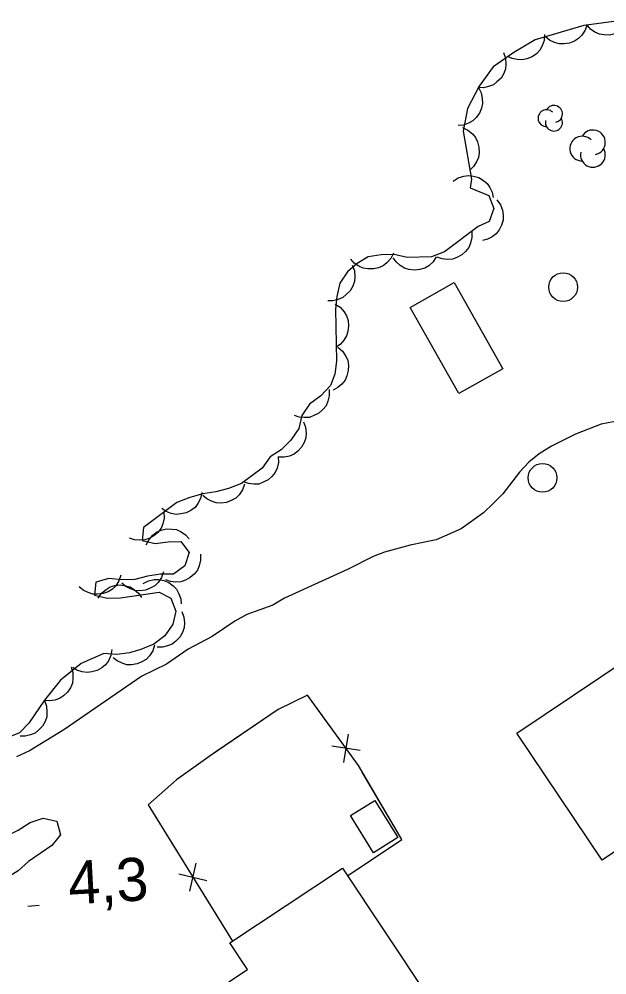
# Model space of a CAD drawing. Extents: x 336540 to 340074, y 5572036 to 5573747.
# Drawn here: x 338292.1 to 338333, y 5572977.2 to 5573043.7 of the extents above; entities that cross this region are included whole.
import ezdxf

# ---------------------------------------------------------------- set-up
doc = ezdxf.new("R2010")
doc.units = 0
for name, color, linetype in [('Niveau 1', 7, 'Continuous'), ('Niveau 2', 7, 'Continuous'), ('Niveau 3', 7, 'Continuous'), ('Niveau 31', 7, 'Continuous'), ('Niveau 36', 7, 'Continuous'), ('Niveau 37', 7, 'Continuous'), ('Niveau 44', 7, 'Continuous')]:
    doc.layers.add(name, color=color, linetype=linetype)

msp = doc.modelspace()

# ---------------------------------------------------------------- linework, layer by layer
at = {"layer": 'Niveau 1'}
msp.add_lwpolyline([(338333.56, 5573015.75), (338332.6, 5573015.56), (338330.81, 5573014.85), (338329.13, 5573014.02), (338328.29, 5573013.49), (338327.57, 5573012.91), (338326.91, 5573012.22), (338325.75, 5573010.72), (338325.09, 5573010.03), (338324.42, 5573009.39), (338322.86, 5573008.28), (338321.12, 5573007.51), (338319.32, 5573007.13), (338317.53, 5573006.64), (338316.74, 5573006.34), (338315.01, 5573005.46), (338310.58, 5573003.44), (338309.75, 5573002.97), (338307.95, 5573002.31), (338307.11, 5573001.84), (338305.55, 5573000.79), (338303.88, 5572999.9), (338302.37, 5572998.85), (338300.64, 5572998.02), (338295.23, 5572994.29), (338292.83, 5572992.82), (338291.94, 5572992.41)], dxfattribs=at)
at = {"layer": 'Niveau 2'}
msp.add_lwpolyline([(338267.94, 5572977.18), (338269.79, 5572977.72), (338271.58, 5572978.5), (338273.44, 5572978.93), (338276.97, 5572980.54), (338286.28, 5572984.02), (338288.02, 5572984.79), (338291.2, 5572986.9), (338292.04, 5572987.31), (338292.88, 5572987.84), (338293.78, 5572988.14), (338294.74, 5572987.94), (338294.99, 5572986.98), (338294.38, 5572986.23), (338292.76, 5572985.12), (338292.04, 5572984.48), (338288.75, 5572982.43), (338287.24, 5572981.27), (338285.97, 5572979.83), (338284.99, 5572978.11), (338284.52, 5572976.23)], dxfattribs=at)
at = {"layer": 'Niveau 3'}
msp.add_line((338292.72, 5572982.03), (338293.52, 5572982.08), dxfattribs=at)
at = {"layer": 'Niveau 31'}
for points in [[(338322.69, 5573017.68), (338319.3, 5573023.67), (338322.37, 5573025.41), (338325.76, 5573019.41), (338322.69, 5573017.68)], [(338332.66, 5572985.23), (338326.73, 5572994.06), (338334.55, 5572999.31), (338335.77, 5572997.49), (338342.69, 5573002.13), (338344.06, 5573000.08), (338350.81, 5573004.59), (338356.77, 5572995.66), (338349.07, 5572990.52), (338347.67, 5572992.61), (338340.77, 5572987.99), (338339.54, 5572989.83), (338332.66, 5572985.23)], [(338318.46, 5572986.79), (338316.76, 5572985.74), (338315.16, 5572988.33), (338316.85, 5572989.38), (338318.46, 5572986.79)], [(338301.66, 5572957.74), (338295.69, 5572966.74), (338302.31, 5572971.13), (338301.06, 5572973.02), (338308, 5572977.61), (338306.77, 5572979.46), (338314.6, 5572984.67), (338320.64, 5572975.59), (338313.76, 5572971.01), (338314.91, 5572969.28), (338308.18, 5572964.8), (338309.43, 5572962.92), (338301.66, 5572957.74)], [(338301.66, 5572957.74), (338295.69, 5572966.74), (338302.31, 5572971.13), (338301.06, 5572973.02), (338308, 5572977.61), (338306.77, 5572979.46), (338314.6, 5572984.67), (338320.64, 5572975.59), (338313.76, 5572971.01), (338314.91, 5572969.28), (338308.18, 5572964.8), (338309.43, 5572962.92), (338301.66, 5572957.74)]]:
    msp.add_lwpolyline(points, dxfattribs=at)
at = {"layer": 'Niveau 36'}
for centre in [(338329.949, 5573025.091), (338328.519, 5573011.821)]:
    msp.add_circle(centre, 1, dxfattribs=at)
at = {"layer": 'Niveau 37'}
for p, q in [((338315.01, 5572993.99), (338314.68, 5572992.01)), ((338315.83, 5572992.84), (338313.86, 5572993.16)), ((338303.98, 5572983.06), (338304.43, 5572985.01)), ((338303.23, 5572984.26), (338305.18, 5572983.8))]:
    msp.add_line(p, q, dxfattribs=at)
for points in [[(338314.95, 5572984.13), (338318.74, 5572986.67), (338315.71, 5572991.8), (338312.18, 5572996.7), (338310.12, 5572995.7), (338305.4, 5572992.49), (338303.07, 5572990.8), (338301.08, 5572989.07), (338306.96, 5572979.59)], [(338313.68, 5572994.62), (338312.18, 5572996.7), (338310.12, 5572995.7), (338305.86, 5572992.8)], [(338305.86, 5572992.8), (338305.4, 5572992.49), (338303.07, 5572990.8), (338301.08, 5572989.07), (338303.15, 5572985.73)], [(338314.95, 5572984.13), (338318.74, 5572986.67), (338315.97, 5572991.35)], [(338305.26, 5572982.33), (338306.96, 5572979.59)]]:
    msp.add_lwpolyline(points, dxfattribs=at)
at = {"layer": 'Niveau 44'}
for points in [[(338334.7, 5573043.74), (338331.38, 5573043.29), (338328.01, 5573042.29), (338326.52, 5573041.41), (338325.08, 5573040.41), (338324.11, 5573039.08), (338323.29, 5573037.53), (338322.99, 5573035.95), (338323.57, 5573032.61), (338323.48, 5573031.99), (338324.78, 5573031.46), (338325.13, 5573030.56), (338324.81, 5573029.65), (338324.03, 5573029.3), (338321.7, 5573027.55), (338320.8, 5573027.19)], [(338331.61, 5573043.36), (338331.48, 5573042.96), (338331.25, 5573042.62), (338331.03, 5573042.38), (338330.73, 5573042.2), (338330.39, 5573042.06), (338330.01, 5573042.01), (338329.68, 5573042.01), (338329.34, 5573042.11), (338329.01, 5573042.28), (338328.73, 5573042.5)], [(338334.59, 5573043.73), (338334.4, 5573043.35), (338334.13, 5573043.05), (338333.87, 5573042.85), (338333.54, 5573042.71), (338333.18, 5573042.63), (338332.8, 5573042.64), (338332.48, 5573042.69), (338332.16, 5573042.84), (338331.86, 5573043.05), (338331.62, 5573043.32)], [(338328.66, 5573042.67), (338328.63, 5573042.26), (338328.49, 5573041.88), (338328.34, 5573041.58), (338328.09, 5573041.33), (338327.79, 5573041.12), (338327.43, 5573040.98), (338327.12, 5573040.9), (338326.76, 5573040.92), (338326.4, 5573040.99), (338326.08, 5573041.15)], [(338325.81, 5573041.41), (338325.95, 5573041.02), (338325.97, 5573040.61), (338325.94, 5573040.28), (338325.82, 5573039.95), (338325.63, 5573039.64), (338325.35, 5573039.37), (338325.1, 5573039.17), (338324.77, 5573039.05), (338324.4, 5573038.97), (338324.04, 5573038.99)], [(338324.06, 5573038.98), (338324.25, 5573038.61), (338324.33, 5573038.21), (338324.35, 5573037.88), (338324.27, 5573037.54), (338324.13, 5573037.2), (338323.89, 5573036.89), (338323.67, 5573036.66), (338323.36, 5573036.49), (338323.01, 5573036.37), (338322.65, 5573036.33)], [(338322.95, 5573036.19), (338323.33, 5573036.02), (338323.64, 5573035.75), (338323.85, 5573035.51), (338324, 5573035.19), (338324.09, 5573034.83), (338324.1, 5573034.44), (338324.06, 5573034.12), (338323.92, 5573033.8), (338323.72, 5573033.49), (338323.46, 5573033.24)], [(338322.31, 5573032.47), (338322.66, 5573032.7), (338323.05, 5573032.82), (338323.37, 5573032.87), (338323.72, 5573032.82), (338324.08, 5573032.71), (338324.4, 5573032.51), (338324.66, 5573032.31), (338324.86, 5573032.02), (338325.01, 5573031.69), (338325.09, 5573031.33)], [(338325.34, 5573031.16), (338325.59, 5573030.82), (338325.73, 5573030.44), (338325.79, 5573030.11), (338325.77, 5573029.76), (338325.67, 5573029.41), (338325.49, 5573029.07), (338325.3, 5573028.8), (338325.02, 5573028.59), (338324.69, 5573028.42), (338324.34, 5573028.33)], [(338323.59, 5573028.97), (338323.61, 5573028.55), (338323.51, 5573028.16), (338323.39, 5573027.85), (338323.17, 5573027.58), (338322.9, 5573027.33), (338322.56, 5573027.15), (338322.25, 5573027.04), (338321.9, 5573027.01), (338321.53, 5573027.05), (338321.19, 5573027.17)], [(338320.8, 5573027.19), (338319.11, 5573027.16), (338318.2, 5573027.36), (338317.3, 5573027.34), (338316.4, 5573027.21), (338315.62, 5573026.74), (338314.96, 5573026.16), (338314.41, 5573025.36), (338314.2, 5573024.45), (338314.11, 5573023.55), (338314.18, 5573019.94), (338314.08, 5573019.03), (338313.76, 5573018.24), (338313.1, 5573017.54), (338312.32, 5573016.96), (338311.77, 5573016.16), (338311.56, 5573015.25), (338311.01, 5573014.45), (338310.35, 5573013.76), (338309.57, 5573013.29), (338309.02, 5573012.49), (338307.58, 5573011.44), (338306.68, 5573011.08), (338305.79, 5573010.84), (338304.89, 5573010.71), (338303.99, 5573010.46), (338303.09, 5573010.1), (338300.76, 5573008.36), (338300.67, 5573007.46), (338301.57, 5573007.25), (338302.47, 5573007.38), (338303.37, 5573007.4), (338303.95, 5573006.62), (338303.63, 5573005.71), (338302.85, 5573005.13), (338301.95, 5573005.11), (338301.05, 5573004.98), (338300.16, 5573004.74), (338299.25, 5573004.72), (338298.35, 5573004.81), (338297.45, 5573004.56), (338297.36, 5573003.66), (338298.26, 5573003.45), (338299.17, 5573003.47), (338301.86, 5573003.87), (338302.66, 5573003.44), (338303.02, 5573002.54), (338302.81, 5573001.63), (338302.26, 5573000.83), (338301.48, 5573000.25), (338300.59, 5572999.89), (338299.8, 5572999.65), (338298.91, 5572999.52), (338298, 5572999.61), (338296.44, 5572998.9), (338294.99, 5572997.74), (338293.89, 5572996.36), (338292.8, 5572994.76), (338292.14, 5572994.07), (338291.24, 5572993.71)], [(338318.15, 5573027.46), (338317.97, 5573027.09), (338317.69, 5573026.79), (338317.44, 5573026.58), (338317.11, 5573026.44), (338316.75, 5573026.36), (338316.37, 5573026.36), (338316.05, 5573026.41), (338315.73, 5573026.56), (338315.42, 5573026.77), (338315.18, 5573027.03)], [(338315.27, 5573026.62), (338315.43, 5573026.23), (338315.46, 5573025.82), (338315.44, 5573025.49), (338315.32, 5573025.16), (338315.14, 5573024.84), (338314.87, 5573024.57), (338314.62, 5573024.36), (338314.3, 5573024.22), (338313.94, 5573024.14), (338313.58, 5573024.15)], [(338321.13, 5573027.2), (338320.91, 5573026.85), (338320.6, 5573026.58), (338320.32, 5573026.41), (338319.98, 5573026.31), (338319.61, 5573026.27), (338319.23, 5573026.33), (338318.92, 5573026.41), (338318.62, 5573026.6), (338318.34, 5573026.85), (338318.14, 5573027.14)], [(338314.1, 5573023.91), (338314.45, 5573023.69), (338314.72, 5573023.38), (338314.89, 5573023.1), (338314.99, 5573022.76), (338315.03, 5573022.39), (338314.97, 5573022.01), (338314.89, 5573021.7), (338314.7, 5573021.4), (338314.46, 5573021.12), (338314.16, 5573020.92)], [(338314.29, 5573020.91), (338314.6, 5573020.64), (338314.82, 5573020.3), (338314.97, 5573020), (338315.02, 5573019.65), (338315.01, 5573019.28), (338314.9, 5573018.91), (338314.78, 5573018.61), (338314.56, 5573018.34), (338314.28, 5573018.1), (338313.96, 5573017.93)], [(338313.67, 5573017.96), (338313.68, 5573017.54), (338313.58, 5573017.15), (338313.46, 5573016.84), (338313.24, 5573016.57), (338312.97, 5573016.32), (338312.62, 5573016.15), (338312.32, 5573016.03), (338311.97, 5573016.01), (338311.6, 5573016.05), (338311.26, 5573016.17)], [(338311.89, 5573015.73), (338312.04, 5573015.34), (338312.07, 5573014.94), (338312.06, 5573014.61), (338311.94, 5573014.27), (338311.76, 5573013.95), (338311.49, 5573013.68), (338311.24, 5573013.47), (338310.91, 5573013.34), (338310.55, 5573013.26), (338310.19, 5573013.26)], [(338310.14, 5573013.31), (338310.16, 5573012.89), (338310.05, 5573012.5), (338309.93, 5573012.19), (338309.7, 5573011.92), (338309.43, 5573011.68), (338309.08, 5573011.51), (338308.78, 5573011.39), (338308.43, 5573011.38), (338308.06, 5573011.42), (338307.72, 5573011.54)], [(338307.78, 5573011.38), (338307.65, 5573010.98), (338307.41, 5573010.65), (338307.18, 5573010.41), (338306.87, 5573010.24), (338306.53, 5573010.11), (338306.15, 5573010.07), (338305.82, 5573010.08), (338305.49, 5573010.19), (338305.16, 5573010.36), (338304.89, 5573010.6)], [(338304.83, 5573010.8), (338304.74, 5573010.39), (338304.54, 5573010.03), (338304.35, 5573009.77), (338304.06, 5573009.56), (338303.73, 5573009.39), (338303.36, 5573009.31), (338303.04, 5573009.28), (338302.69, 5573009.35), (338302.34, 5573009.48), (338302.05, 5573009.68)], [(338302.19, 5573009.43), (338302.21, 5573009.01), (338302.11, 5573008.62), (338301.99, 5573008.31), (338301.77, 5573008.03), (338301.49, 5573007.79), (338301.15, 5573007.61), (338300.85, 5573007.5), (338300.49, 5573007.48), (338300.13, 5573007.51), (338299.79, 5573007.63)], [(338300.96, 5573007.16), (338301.15, 5573007.54), (338301.42, 5573007.84), (338301.68, 5573008.05), (338302, 5573008.19), (338302.36, 5573008.27), (338302.74, 5573008.26), (338303.07, 5573008.22), (338303.39, 5573008.07), (338303.69, 5573007.86), (338303.93, 5573007.59)], [(338304.72, 5573006.52), (338304.74, 5573006.1), (338304.64, 5573005.71), (338304.51, 5573005.4), (338304.3, 5573005.13), (338304.02, 5573004.88), (338303.68, 5573004.71), (338303.37, 5573004.59), (338303.02, 5573004.57), (338302.65, 5573004.61), (338302.31, 5573004.73)], [(338299.19, 5573005.04), (338299.06, 5573004.65), (338298.83, 5573004.32), (338298.6, 5573004.08), (338298.3, 5573003.9), (338297.95, 5573003.77), (338297.57, 5573003.73), (338297.24, 5573003.73), (338296.91, 5573003.84), (338296.58, 5573004.01), (338296.3, 5573004.24)], [(338302.15, 5573005.28), (338302.01, 5573004.88), (338301.78, 5573004.55), (338301.55, 5573004.31), (338301.24, 5573004.14), (338300.9, 5573004.01), (338300.52, 5573003.97), (338300.19, 5573003.98), (338299.85, 5573004.09), (338299.53, 5573004.26), (338299.25, 5573004.5)], [(338300.74, 5573004.47), (338301.11, 5573004.66), (338301.51, 5573004.74), (338301.84, 5573004.76), (338302.18, 5573004.68), (338302.52, 5573004.53), (338302.83, 5573004.3), (338303.06, 5573004.07), (338303.23, 5573003.76), (338303.35, 5573003.41), (338303.38, 5573003.05)], [(338297.62, 5573003.44), (338297.85, 5573003.79), (338298.16, 5573004.05), (338298.44, 5573004.23), (338298.77, 5573004.33), (338299.14, 5573004.37), (338299.52, 5573004.31), (338299.84, 5573004.23), (338300.13, 5573004.04), (338300.41, 5573003.8), (338300.62, 5573003.5)], [(338303.42, 5573002.52), (338303.57, 5573002.13), (338303.61, 5573001.73), (338303.59, 5573001.4), (338303.47, 5573001.07), (338303.29, 5573000.74), (338303.02, 5573000.47), (338302.77, 5573000.26), (338302.44, 5573000.13), (338302.08, 5573000.05), (338301.72, 5573000.05)], [(338301.53, 5573000.18), (338301.41, 5572999.78), (338301.18, 5572999.44), (338300.96, 5572999.19), (338300.66, 5572999.01), (338300.32, 5572998.87), (338299.94, 5572998.82), (338299.61, 5572998.82), (338299.27, 5572998.92), (338298.94, 5572999.08), (338298.66, 5572999.3)], [(338298.57, 5572999.87), (338298.5, 5572999.46), (338298.32, 5572999.09), (338298.13, 5572998.82), (338297.86, 5572998.6), (338297.54, 5572998.41), (338297.17, 5572998.32), (338296.84, 5572998.27), (338296.5, 5572998.32), (338296.14, 5572998.44), (338295.84, 5572998.63)], [(338295.73, 5572998.67), (338295.86, 5572998.27), (338295.86, 5572997.87), (338295.82, 5572997.54), (338295.68, 5572997.22), (338295.47, 5572996.91), (338295.19, 5572996.66), (338294.92, 5572996.46), (338294.59, 5572996.36), (338294.22, 5572996.3), (338293.86, 5572996.33)], [(338293.87, 5572996.33), (338294.02, 5572995.94), (338294.05, 5572995.53), (338294.04, 5572995.2), (338293.92, 5572994.87), (338293.74, 5572994.55), (338293.47, 5572994.27), (338293.22, 5572994.06), (338292.9, 5572993.93), (338292.54, 5572993.85), (338292.18, 5572993.85)]]:
    msp.add_lwpolyline(points, dxfattribs=at)
for centre, radius, start, end in [((338328.797, 5573036.843), 0.594, 44.11537, 269.80396), ((338329.308, 5573037.14), 0.594, 282.26917, 149.72626), ((338329.308, 5573036.547), 0.594, 166.93686, 29.62123), ((338332.021, 5573035.161), 0.863, 282.26917, 149.72626), ((338331.278, 5573034.73), 0.863, 44.11537, 269.80396), ((338332.021, 5573034.298), 0.863, 166.93686, 29.62123)]:
    msp.add_arc(centre, radius, start, end, dxfattribs=at)

# ---------------------------------------------------------------- texts
at = {"layer": 'Niveau 3'}
msp.add_text('4,3    ', height=3, rotation=3.11821, dxfattribs=at).set_placement((338295.6, 5572982.14))

doc.saveas('drawing.dxf')
